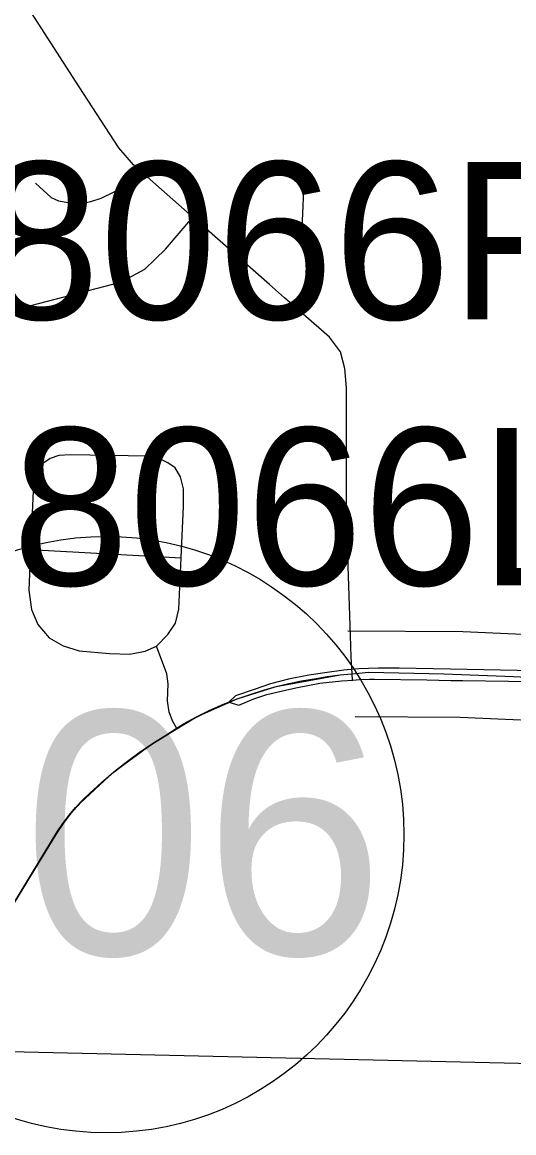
# Model space of a CAD drawing. Extents: x -132.8 to -73.3, y -60 to -26.
# Drawn here: x -120.844 to -120.5, y -48.407 to -47.631 of the extents above; entities that cross this region are included whole.
import ezdxf

# ---------------------------------------------------------------- set-up
doc = ezdxf.new("R2010")
doc.units = 0
for name, color, linetype in [('tdCoCityStreetMajor', 7, 'Continuous'), ('tdCoCityStreetMinor', 7, 'Continuous'), ('tdCoDivCarto', 7, 'Continuous'), ('tdCoPriDiv', 7, 'Continuous'), ('tdCoPrimary', 7, 'Continuous'), ('tdCoPriNonDiv', 7, 'Continuous'), ('tdCoPriNonDivCL', 7, 'Continuous'), ('tdCoSectLine', 7, 'Continuous'), ('tdCoShieldStRte', 7, 'Continuous'), ('tdCoStrucPriMaintName', 7, 'Continuous')]:
    doc.layers.add(name, color=color, linetype=linetype)

msp = doc.modelspace()

# ---------------------------------------------------------------- linework, layer by layer
at = {"layer": 'tdCoCityStreetMajor'}
msp.add_lwpolyline([(-120.6128, -48.08628), (-120.61349, -48.07439), (-120.61399, -48.05967), (-120.61685, -47.97647), (-120.61685, -47.88645), (-120.61784, -47.87289), (-120.62104, -47.8613), (-120.62869, -47.85094), (-120.6471, -47.8348), (-120.66005, -47.82345), (-120.67061, -47.8142), (-120.72419, -47.76715), (-120.76026, -47.73546), (-120.7658, -47.7306), (-120.77616, -47.71852), (-120.80378, -47.6761), (-120.84348, -47.6142)], dxfattribs=at)
at = {"layer": 'tdCoCityStreetMinor'}
for p, q in [((-120.83782, -47.99954), (-120.73239, -48.00527)), ((-120.61259, -48.09072), (-120.6128, -48.08628))]:
    msp.add_line(p, q, dxfattribs=at)
for points in [[(-120.6471, -47.8348), (-120.64274, -47.82974), (-120.63929, -47.82382), (-120.63781, -47.81543), (-120.6383, -47.80729), (-120.6425, -47.79644), (-120.64694, -47.78806), (-120.64792, -47.77992), (-120.64595, -47.73331)], [(-120.83446, -47.74328), (-120.82344, -47.75342), (-120.8183, -47.75569), (-120.8116, -47.75694), (-120.80293, -47.75746), (-120.79558, -47.75615), (-120.78848, -47.75379), (-120.77929, -47.74932), (-120.77298, -47.74538), (-120.76668, -47.74118), (-120.76029, -47.73549)], [(-120.83756, -47.82875), (-120.78035, -47.81395), (-120.76999, -47.81001), (-120.75791, -47.80335), (-120.74336, -47.78954), (-120.72419, -47.76715)], [(-120.73239, -48.00527), (-120.73078, -47.96907), (-120.73078, -47.95698), (-120.733, -47.9486), (-120.7367, -47.94243), (-120.74188, -47.93874), (-120.7473, -47.93602), (-120.75594, -47.9343), (-120.80994, -47.93331), (-120.81808, -47.9338), (-120.824, -47.93578), (-120.82918, -47.93923), (-120.83263, -47.94317), (-120.83436, -47.94737), (-120.83584, -47.95353), (-120.83782, -47.99954)], [(-120.83782, -47.99954), (-120.83904, -48.02776), (-120.83707, -48.04132), (-120.83263, -48.05193), (-120.82474, -48.0613), (-120.81512, -48.06672), (-120.80378, -48.07018), (-120.78257, -48.07215), (-120.76827, -48.07264), (-120.75766, -48.07042), (-120.74969, -48.06694)], [(-120.74969, -48.06694), (-120.74188, -48.05883), (-120.73645, -48.05094), (-120.73399, -48.04108), (-120.73239, -48.00527)], [(-120.73555, -48.12456), (-120.73827, -48.11977), (-120.74074, -48.11311), (-120.74197, -48.10522), (-120.74163, -48.09336), (-120.74237, -48.08645), (-120.74969, -48.06694)]]:
    msp.add_lwpolyline(points, dxfattribs=at)
at = {"layer": 'tdCoDivCarto'}
for p, q in [((-120.60126, -48.08271), (-120.60821, -48.08291)), ((-120.5944, -48.08251), (-120.60126, -48.08271)), ((-120.58248, -48.08251), (-120.5944, -48.08251)), ((-120.57993, -48.08251), (-120.58248, -48.08251)), ((-120.54401, -48.08316), (-120.57993, -48.08251)), ((-120.65727, -48.09001), (-120.67003, -48.0933)), ((-120.6432, -48.08738), (-120.65727, -48.09001)), ((-120.63202, -48.08567), (-120.6432, -48.08738)), ((-120.6186, -48.0837), (-120.63202, -48.08567)), ((-120.60821, -48.08291), (-120.6186, -48.0837)), ((-120.61237, -48.09071), (-120.60755, -48.0904)), ((-120.60755, -48.0904), (-120.60073, -48.09014)), ((-120.60073, -48.09014), (-120.59716, -48.09001)), ((-120.59716, -48.09001), (-120.5606, -48.09062)), ((-120.5606, -48.09062), (-120.54367, -48.09091)), ((-120.5606, -48.09062), (-120.54367, -48.09091)), ((-120.48571, -48.0842), (-120.54401, -48.08316)), ((-120.48571, -48.0842), (-120.54401, -48.08316)), ((-120.68134, -48.09724), (-120.69436, -48.10185)), ((-120.67003, -48.0933), (-120.68134, -48.09724)), ((-120.66556, -48.09921), (-120.65647, -48.09707)), ((-120.65647, -48.09707), (-120.65109, -48.0958)), ((-120.65109, -48.0958), (-120.63531, -48.0929)), ((-120.63531, -48.0929), (-120.61992, -48.09119)), ((-120.61992, -48.09119), (-120.61237, -48.09071)), ((-120.54367, -48.09091), (-120.53528, -48.09105)), ((-120.54367, -48.09091), (-120.53528, -48.09105)), ((-120.53528, -48.09105), (-120.50339, -48.09159)), ((-120.50339, -48.09159), (-120.48059, -48.09196)), ((-120.69436, -48.10185), (-120.699, -48.10628)), ((-120.69199, -48.10816), (-120.6816, -48.10395)), ((-120.6816, -48.10395), (-120.67253, -48.10079)), ((-120.67253, -48.10079), (-120.66556, -48.09921)), ((-120.699, -48.10628), (-120.69199, -48.10816))]:
    msp.add_line(p, q, dxfattribs=at)
for points in [[(-120.60126, -48.08271), (-120.60821, -48.08291), (-120.6186, -48.0837), (-120.63202, -48.08567), (-120.6432, -48.08738), (-120.65727, -48.09001), (-120.67003, -48.0933), (-120.68134, -48.09724), (-120.69436, -48.10185), (-120.699, -48.10628)], [(-120.60126, -48.08271), (-120.60821, -48.08291), (-120.6186, -48.0837), (-120.63202, -48.08567), (-120.6432, -48.08738), (-120.65727, -48.09001), (-120.67003, -48.0933), (-120.68134, -48.09724), (-120.69436, -48.10185), (-120.699, -48.10628)], [(-120.60126, -48.08271), (-120.60821, -48.08291), (-120.6186, -48.0837), (-120.63202, -48.08567), (-120.6432, -48.08738), (-120.65727, -48.09001), (-120.67003, -48.0933), (-120.68134, -48.09724), (-120.69436, -48.10185), (-120.699, -48.10628)], [(-120.58248, -48.08251), (-120.5944, -48.08251), (-120.60126, -48.08271)], [(-120.58248, -48.08251), (-120.5944, -48.08251), (-120.60126, -48.08271)], [(-120.58248, -48.08251), (-120.5944, -48.08251), (-120.60126, -48.08271)], [(-120.54401, -48.08316), (-120.57993, -48.08251), (-120.58248, -48.08251)], [(-120.54401, -48.08316), (-120.57993, -48.08251), (-120.58248, -48.08251)], [(-120.54401, -48.08316), (-120.57993, -48.08251), (-120.58248, -48.08251)], [(-120.61237, -48.09071), (-120.60755, -48.0904), (-120.60073, -48.09014)], [(-120.61237, -48.09071), (-120.60755, -48.0904), (-120.60073, -48.09014)], [(-120.61237, -48.09071), (-120.60755, -48.0904), (-120.60073, -48.09014)], [(-120.60073, -48.09014), (-120.59716, -48.09001), (-120.5606, -48.09062)], [(-120.60073, -48.09014), (-120.59716, -48.09001), (-120.5606, -48.09062)], [(-120.60073, -48.09014), (-120.59716, -48.09001), (-120.5606, -48.09062)], [(-120.5606, -48.09062), (-120.54367, -48.09091)], [(-120.5606, -48.09062), (-120.54367, -48.09091)], [(-120.48571, -48.0842), (-120.54401, -48.08316)], [(-120.48571, -48.0842), (-120.54401, -48.08316)], [(-120.699, -48.10628), (-120.69199, -48.10816), (-120.6816, -48.10395), (-120.67253, -48.10079), (-120.66556, -48.09921), (-120.65647, -48.09707)], [(-120.699, -48.10628), (-120.69199, -48.10816), (-120.6816, -48.10395), (-120.67253, -48.10079), (-120.66556, -48.09921), (-120.65647, -48.09707)], [(-120.699, -48.10628), (-120.69199, -48.10816), (-120.6816, -48.10395), (-120.67253, -48.10079), (-120.66556, -48.09921), (-120.65647, -48.09707)], [(-120.65647, -48.09707), (-120.65109, -48.0958), (-120.63531, -48.0929), (-120.61992, -48.09119), (-120.61237, -48.09071)], [(-120.65647, -48.09707), (-120.65109, -48.0958), (-120.63531, -48.0929), (-120.61992, -48.09119), (-120.61237, -48.09071)], [(-120.65647, -48.09707), (-120.65109, -48.0958), (-120.63531, -48.0929), (-120.61992, -48.09119), (-120.61237, -48.09071)], [(-120.54367, -48.09091), (-120.53528, -48.09105)], [(-120.54367, -48.09091), (-120.53528, -48.09105)], [(-120.53528, -48.09105), (-120.50339, -48.09159), (-120.48059, -48.09196)], [(-120.53528, -48.09105), (-120.50339, -48.09159), (-120.48059, -48.09196)], [(-120.53528, -48.09105), (-120.50339, -48.09159), (-120.48059, -48.09196)]]:
    msp.add_lwpolyline(points, dxfattribs=at)
at = {"layer": 'tdCoPriDiv'}
for points in [[(-120.61573, -48.05639), (-120.53523, -48.05674), (-120.45109, -48.06043), (-120.28612, -48.0624), (-120.14217, -48.0621), (-119.91258, -48.06262), (-119.60963, -48.06303), (-119.42124, -48.06473), (-119.01066, -48.05333), (-118.91558, -48.05033)], [(-120.61063, -48.11617), (-120.53714, -48.11671), (-120.4526, -48.12042), (-120.28662, -48.1224), (-120.14269, -48.1221), (-119.91249, -48.12262), (-119.61013, -48.12303), (-119.4207, -48.12474), (-119.00865, -48.11329), (-118.94534, -48.11111)]]:
    msp.add_lwpolyline(points, dxfattribs=at)
at = {"layer": 'tdCoPrimary'}
for p, q in [((-120.5606, -48.09062), (-120.54367, -48.09091)), ((-120.5606, -48.09062), (-120.54367, -48.09091)), ((-120.48571, -48.0842), (-120.54401, -48.08316)), ((-120.48571, -48.0842), (-120.54401, -48.08316)), ((-120.54367, -48.09091), (-120.53528, -48.09105)), ((-120.54367, -48.09091), (-120.53528, -48.09105))]:
    msp.add_line(p, q, dxfattribs=at)
for points in [[(-120.48571, -48.0842), (-120.54401, -48.08316), (-120.57993, -48.08251), (-120.58248, -48.08251), (-120.5944, -48.08251), (-120.60126, -48.08271), (-120.60821, -48.08291), (-120.6186, -48.0837), (-120.63202, -48.08567), (-120.6432, -48.08738), (-120.65727, -48.09001), (-120.67003, -48.0933), (-120.68134, -48.09724), (-120.69436, -48.10185), (-120.699, -48.10628)], [(-120.60126, -48.08271), (-120.60821, -48.08291), (-120.6186, -48.0837), (-120.63202, -48.08567), (-120.6432, -48.08738), (-120.65727, -48.09001), (-120.67003, -48.0933), (-120.68134, -48.09724), (-120.69436, -48.10185), (-120.699, -48.10628)], [(-120.60126, -48.08271), (-120.60821, -48.08291), (-120.6186, -48.0837), (-120.63202, -48.08567), (-120.6432, -48.08738), (-120.65727, -48.09001), (-120.67003, -48.0933), (-120.68134, -48.09724), (-120.69436, -48.10185), (-120.699, -48.10628)], [(-120.58248, -48.08251), (-120.5944, -48.08251), (-120.60126, -48.08271)], [(-120.58248, -48.08251), (-120.5944, -48.08251), (-120.60126, -48.08271)], [(-120.54401, -48.08316), (-120.57993, -48.08251), (-120.58248, -48.08251)], [(-120.54401, -48.08316), (-120.57993, -48.08251), (-120.58248, -48.08251)], [(-120.699, -48.10628), (-120.69199, -48.10816), (-120.6816, -48.10395), (-120.67253, -48.10079), (-120.66556, -48.09921), (-120.65647, -48.09707), (-120.65109, -48.0958), (-120.63531, -48.0929), (-120.61992, -48.09119), (-120.61237, -48.09071), (-120.60755, -48.0904), (-120.60073, -48.09014), (-120.59716, -48.09001), (-120.5606, -48.09062), (-120.54367, -48.09091), (-120.53528, -48.09105), (-120.50339, -48.09159), (-120.48059, -48.09196)], [(-120.61237, -48.09071), (-120.60755, -48.0904), (-120.60073, -48.09014)], [(-120.61237, -48.09071), (-120.60755, -48.0904), (-120.60073, -48.09014)], [(-120.60073, -48.09014), (-120.59716, -48.09001), (-120.5606, -48.09062)], [(-120.60073, -48.09014), (-120.59716, -48.09001), (-120.5606, -48.09062)], [(-120.699, -48.10628), (-120.69199, -48.10816), (-120.6816, -48.10395), (-120.67253, -48.10079), (-120.66556, -48.09921), (-120.65647, -48.09707)], [(-120.699, -48.10628), (-120.69199, -48.10816), (-120.6816, -48.10395), (-120.67253, -48.10079), (-120.66556, -48.09921), (-120.65647, -48.09707)], [(-120.65647, -48.09707), (-120.65109, -48.0958), (-120.63531, -48.0929), (-120.61992, -48.09119), (-120.61237, -48.09071)], [(-120.65647, -48.09707), (-120.65109, -48.0958), (-120.63531, -48.0929), (-120.61992, -48.09119), (-120.61237, -48.09071)], [(-120.53528, -48.09105), (-120.50339, -48.09159), (-120.48059, -48.09196)], [(-120.53528, -48.09105), (-120.50339, -48.09159), (-120.48059, -48.09196)], [(-120.84949, -48.24726), (-120.84032, -48.23226), (-120.82236, -48.20288), (-120.81875, -48.19679), (-120.8148, -48.19091), (-120.81054, -48.18526), (-120.80597, -48.17985), (-120.80111, -48.1747), (-120.79598, -48.16983), (-120.78775, -48.16224), (-120.77927, -48.15497), (-120.77925, -48.15496), (-120.77048, -48.148), (-120.76146, -48.14137), (-120.7522, -48.13508), (-120.74271, -48.12914), (-120.73555, -48.12456), (-120.73038, -48.12125), (-120.72127, -48.11633), (-120.71196, -48.11179), (-120.70248, -48.10764), (-120.699, -48.10628)], [(-120.77927, -48.15497), (-120.77925, -48.15496), (-120.77048, -48.148), (-120.76146, -48.14137), (-120.7522, -48.13508), (-120.74271, -48.12914), (-120.73555, -48.12456), (-120.73038, -48.12125), (-120.72127, -48.11633), (-120.71196, -48.11179), (-120.70248, -48.10764), (-120.699, -48.10628)], [(-120.77927, -48.15497), (-120.77925, -48.15496), (-120.77048, -48.148), (-120.76146, -48.14137), (-120.7522, -48.13508), (-120.74271, -48.12914), (-120.73555, -48.12456), (-120.73038, -48.12125), (-120.72127, -48.11633), (-120.71196, -48.11179), (-120.70248, -48.10764), (-120.699, -48.10628)], [(-120.84032, -48.23226), (-120.82236, -48.20288), (-120.81875, -48.19679), (-120.8148, -48.19091), (-120.81054, -48.18526), (-120.80597, -48.17985), (-120.80111, -48.1747), (-120.79598, -48.16983), (-120.78775, -48.16224), (-120.77927, -48.15497)], [(-120.84032, -48.23226), (-120.82236, -48.20288), (-120.81875, -48.19679), (-120.8148, -48.19091), (-120.81054, -48.18526), (-120.80597, -48.17985), (-120.80111, -48.1747), (-120.79598, -48.16983), (-120.78775, -48.16224), (-120.77927, -48.15497)], [(-120.8839, -48.30046), (-120.88081, -48.2956), (-120.84949, -48.24726), (-120.84032, -48.23226)], [(-120.8839, -48.30046), (-120.88081, -48.2956), (-120.84949, -48.24726), (-120.84032, -48.23226)]]:
    msp.add_lwpolyline(points, dxfattribs=at)
at = {"layer": 'tdCoPriNonDiv'}
msp.add_lwpolyline([(-120.9046, -48.33244), (-120.84987, -48.24726), (-120.81913, -48.19679), (-120.80635, -48.17985), (-120.77963, -48.15496), (-120.75258, -48.13508), (-120.72165, -48.11633), (-120.69321, -48.10388), (-120.66602, -48.09521), (-120.62126, -48.08697), (-120.61318, -48.08628)], dxfattribs=at)
at = {"layer": 'tdCoPriNonDivCL'}
for points in [[(-120.84987, -48.24726), (-120.82274, -48.20288), (-120.81913, -48.19679), (-120.81518, -48.19091), (-120.81092, -48.18526), (-120.80635, -48.17985), (-120.80149, -48.1747), (-120.79636, -48.16983), (-120.78813, -48.16224), (-120.77965, -48.15497), (-120.77963, -48.15496), (-120.77086, -48.148), (-120.76184, -48.14137), (-120.75258, -48.13508), (-120.74309, -48.12914), (-120.73593, -48.12456), (-120.73076, -48.12125), (-120.72165, -48.11633), (-120.71234, -48.11179), (-120.70286, -48.10764), (-120.69321, -48.10388), (-120.68341, -48.10053), (-120.67477, -48.0977), (-120.66602, -48.09521), (-120.65718, -48.09309), (-120.65689, -48.09303), (-120.64825, -48.09133), (-120.63927, -48.08993), (-120.6303, -48.08827), (-120.62126, -48.08697), (-120.61318, -48.08628), (-120.61282, -48.08625), (-120.60104, -48.08524), (-120.54867, -48.08644), (-120.53619, -48.08672), (-120.49993, -48.0882), (-120.48611, -48.08884)], [(-120.84987, -48.24726), (-120.82274, -48.20288), (-120.81913, -48.19679), (-120.81518, -48.19091), (-120.81092, -48.18526), (-120.80635, -48.17985), (-120.80149, -48.1747), (-120.79636, -48.16983), (-120.78813, -48.16224), (-120.77965, -48.15497), (-120.77963, -48.15496), (-120.77086, -48.148), (-120.76184, -48.14137), (-120.75258, -48.13508), (-120.74309, -48.12914), (-120.73593, -48.12456), (-120.73076, -48.12125), (-120.72165, -48.11633), (-120.71234, -48.11179), (-120.70286, -48.10764), (-120.69938, -48.10628)]]:
    msp.add_lwpolyline(points, dxfattribs=at)
at = {"layer": 'tdCoSectLine'}
msp.add_lwpolyline([(-120.88334, -48.34969), (-119.86522, -48.3731)], dxfattribs=at)
at = {"layer": 'tdCoShieldStRte'}
msp.add_circle((-120.78499, -48.19876), 0.20845, dxfattribs=at)

# ---------------------------------------------------------------- texts
msp.add_text('906', height=0.17, dxfattribs=at).set_placement((-120.96955, -48.28265))
at = {"layer": 'tdCoStrucPriMaintName'}
for s, p in [('78066R006', (-120.95303, -47.83848)), ('78066R006', (-120.95303, -47.83848)), ('78066R006', (-120.95303, -47.83848)), ('78066L006', (-120.93259, -48.02446)), ('78066L006', (-120.93259, -48.02446)), ('78066L006', (-120.93259, -48.02446))]:
    msp.add_text(s, height=0.11, dxfattribs=at).set_placement(p)

doc.saveas('drawing.dxf')
